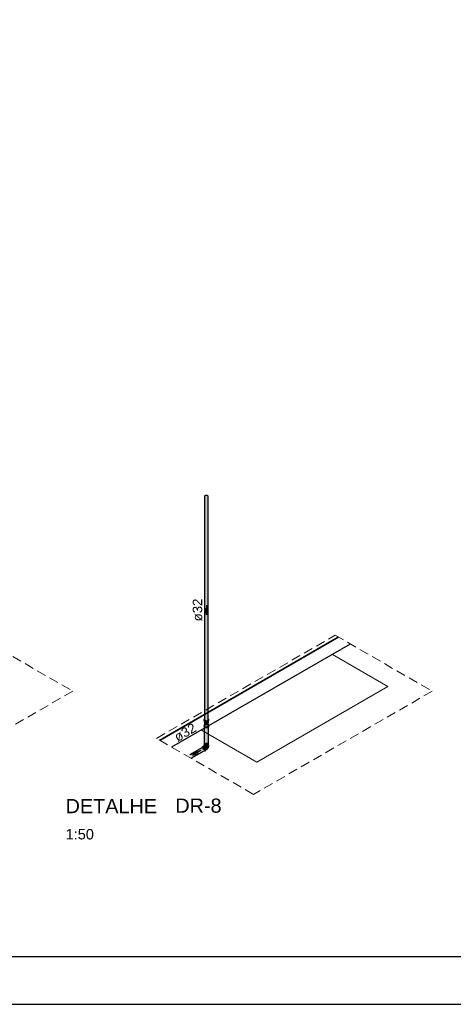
# Model space of a CAD drawing. Header units: millimetres. Extents: x 567 to 934, y -1 to 364.
# Tile 927 of 1056: x 844 to 853, y 121 to 142. Entities that reach past the tile are written whole.
import ezdxf

# ---------------------------------------------------------------- set-up
doc = ezdxf.new("R2010")
doc.units = ezdxf.units.MM
doc.header["$MEASUREMENT"] = 0
doc.linetypes.add('JIS_02_2.0', pattern=[0.3, 0.2, -0.1])
doc.linetypes.add('NULL', pattern=[0])
doc.layers.get('0').update_dxf_attribs({"lineweight": 18})
for name, color, linetype, lineweight in [('AF-Condutos Reúso', 200, 'Continuous', 25), ('AF-Conexões Reúso', 216, 'Continuous', 18), ('AF-Sentido conduto Reúso', 200, 'Continuous', 30), ('AF-Textos conduto Reúso', 7, 'Continuous', 9), ('DI-Área do detalhe', 10, 'JIS_02_2.0', 0), ('Textos', 7, 'Continuous', 9)]:
    doc.layers.add(name, color=color, linetype=linetype, lineweight=lineweight)
doc.layers.add('ARQ FINA', color=8, linetype='Continuous')
doc.layers.add('FOLHA_PADRÃO', color=7, linetype='Continuous')
doc.styles.add('Arial', font='arial.ttf')
doc.styles.add('ArialBlack', font='txt')

# ---------------------------------------------------------------- blocks, each defined once
blk = doc.blocks.new('A1EST. 1500')
at = {"layer": 'FOLHA_PADRÃO', "color": 1, "linetype": 'Continuous'}
blk.add_line((0, 0), (150.008, 0), dxfattribs=at)
at = {"layer": 'FOLHA_PADRÃO', "color": 6, "linetype": 'Continuous'}
blk.add_lwpolyline([(149, 58.4), (149, 1), (1, 1), (1, 58.4), (149, 58.4)], dxfattribs=at)

msp = doc.modelspace()

# ---------------------------------------------------------------- hatches: boundary and pattern name
at = {"layer": 'AF-Condutos Reúso', "linetype": 'Continuous'}
for points in [[(848.124, 131.88), (848.121, 131.889), (848.112, 131.897), (848.099, 131.902), (848.083, 131.904), (848.067, 131.901), (848.054, 131.895), (848.047, 131.887), (848.046, 131.878), (848.046, 127.222), (848.046, 127.186), (848.052, 127.149), (848.063, 127.142), (848.079, 131.859), (848.079, 127.139), (848.095, 127.139), (848.109, 127.144), (848.12, 127.151), (848.124, 127.16)], [(848.063, 127.142), (848.079, 127.139), (848.079, 131.859)], [(848.046, 127.182), (848.046, 127.158), (848.052, 127.149)], [(848.048, 126.637), (848.122, 126.637), (848.122, 126.996), (848.048, 126.996)], [(847.732, 126.413), (848.036, 126.588), (848.033, 126.593), (847.726, 126.416), (847.727, 126.416)], [(848.04, 126.591), (847.732, 126.413), (847.733, 126.412), (848.04, 126.578)], [(847.734, 126.412), (847.741, 126.405), (847.993, 126.553)], [(848.053, 126.585), (847.996, 126.554), (847.742, 126.405), (847.752, 126.392), (848.07, 126.559)], [(847.752, 126.392), (847.759, 126.379), (848.073, 126.56)], [(847.759, 126.377), (848.075, 126.545), (848.071, 126.559), (847.759, 126.379)], [(847.765, 126.365), (848.077, 126.545), (847.76, 126.377)], [(847.764, 126.364), (848.075, 126.533), (848.075, 126.545), (847.763, 126.365)], [(847.766, 126.354), (848.075, 126.533), (847.764, 126.364)], [(848.034, 126.505), (847.765, 126.349), (848.07, 126.525), (848.075, 126.533), (847.765, 126.354), (847.765, 126.353)], [(848.034, 126.505), (847.766, 126.353), (847.765, 126.349)]]:
    msp.add_hatch(color=201, dxfattribs=at).paths.add_polyline_path(points)
at = {"layer": 'AF-Conexões Reúso', "linetype": 'Continuous'}
for points in [[(848.124, 127.181), (848.124, 127.16), (848.12, 127.151), (848.122, 127.14), (848.071, 127.132), (848.047, 127.14), (848.032, 127.161), (848.032, 127.153), (848.047, 127.131), (848.071, 127.123), (848.098, 127.123), (848.122, 127.131), (848.136, 127.145), (848.136, 127.169)], [(848.039, 127.176), (848.032, 127.161), (848.046, 127.142), (848.071, 127.132), (848.071, 127.138), (848.046, 127.158), (848.046, 127.175)], [(848.124, 127.175), (848.111, 127.187), (848.119, 127.151)], [(848.046, 126.998), (848.046, 127.024), (848.05, 127.04), (848.046, 126.998), (848.058, 127.062), (848.046, 127.039), (848.04, 127.043), (848.032, 127.03)], [(848.041, 127.136), (848.04, 127.117), (848.046, 127.105), (848.046, 127.132)], [(848.071, 126.983), (848.071, 127.066), (848.111, 127.062), (848.129, 127.036), (848.129, 127.052), (848.111, 127.068), (848.085, 127.073), (848.058, 127.068), (848.04, 127.053), (848.04, 127.036), (848.058, 127.062)], [(848.046, 127.105), (848.045, 127.075), (848.06, 127.095)], [(848.046, 127.132), (848.046, 127.104), (848.052, 127.128)], [(848.046, 127.104), (848.063, 127.094), (848.063, 127.125), (848.054, 127.128)], [(848.049, 127.062), (848.061, 127.083), (848.053, 127.082)], [(848.058, 127.062), (848.056, 127.045), (848.071, 126.983)], [(848.057, 127.067), (848.063, 127.069), (848.063, 127.087)], [(848.063, 127.096), (848.085, 127.091), (848.085, 127.127), (848.073, 127.123)], [(848.063, 127.124), (848.063, 127.094), (848.072, 127.123)], [(848.063, 127.086), (848.063, 127.069), (848.071, 127.072), (848.083, 127.089)], [(848.119, 127.151), (848.095, 127.139), (848.071, 127.14), (848.071, 127.132), (848.122, 127.14)], [(848.122, 126.994), (848.111, 127.062), (848.071, 127.066), (848.071, 127.054), (848.122, 126.994), (848.078, 127.056), (848.091, 127.056), (848.111, 127.047)], [(848.084, 127.091), (848.076, 127.073), (848.085, 127.073)], [(848.107, 127.096), (848.107, 127.125), (848.085, 127.122), (848.085, 127.092)], [(848.107, 127.086), (848.085, 127.092), (848.085, 127.073), (848.107, 127.069)], [(848.116, 127.098), (848.122, 127.131), (848.116, 127.129), (848.107, 127.097)], [(848.114, 127.127), (848.107, 127.125), (848.107, 127.094)], [(848.113, 127.067), (848.107, 127.087), (848.107, 127.07)], [(848.116, 127.082), (848.107, 127.087), (848.113, 127.066)], [(848.124, 127.103), (848.108, 127.09), (848.123, 127.074)], [(848.123, 126.997), (848.137, 127.025), (848.111, 127.062), (848.114, 127.045), (848.123, 127.03)], [(848.116, 127.082), (848.116, 127.065), (848.12, 127.062)], [(848.123, 127.06), (848.123, 127.074), (848.116, 127.082)], [(848.123, 127.104), (848.122, 127.131), (848.117, 127.104)], [(848.128, 127.136), (848.123, 127.132), (848.124, 127.108), (848.127, 127.11)], [(848.123, 126.997), (848.13, 127.003), (848.137, 127.025)], [(848.136, 127.042), (848.13, 127.052), (848.129, 127.036), (848.137, 127.025)], [(847.997, 126.58), (848.006, 126.533), (848.051, 126.514), (848.038, 126.506), (848.051, 126.5), (848.066, 126.507), (848.076, 126.521), (848.072, 126.555), (848.058, 126.579), (848.042, 126.584), (848.033, 126.591), (848.058, 126.579), (848.049, 126.588), (848.021, 126.6), (848.006, 126.594)], [(848.034, 126.632), (848.032, 126.615), (848.058, 126.652), (848.111, 126.652), (848.137, 126.615), (848.136, 126.632), (848.123, 126.65), (848.098, 126.663), (848.071, 126.663), (848.047, 126.651)], [(848.036, 126.602), (848.044, 126.629), (848.05, 126.628), (848.053, 126.641), (848.101, 126.631), (848.063, 126.646), (848.102, 126.632), (848.067, 126.648), (848.055, 126.642), (848.032, 126.615)], [(848.042, 126.624), (848.04, 126.607), (848.055, 126.612), (848.053, 126.641)], [(848.067, 126.612), (848.04, 126.597), (848.07, 126.607)], [(848.042, 126.596), (848.088, 126.597), (848.086, 126.6)], [(848.075, 126.609), (848.043, 126.593), (848.081, 126.602)], [(848.059, 126.613), (848.047, 126.606), (848.067, 126.612)], [(848.052, 126.585), (848.083, 126.603), (848.047, 126.591)], [(848.123, 126.633), (848.116, 126.641), (848.096, 126.65), (848.073, 126.65), (848.053, 126.641), (848.053, 126.612), (848.063, 126.618), (848.096, 126.621), (848.107, 126.618), (848.128, 126.596), (848.123, 126.605)], [(848.06, 126.577), (848.09, 126.595), (848.083, 126.603), (848.054, 126.586)], [(848.123, 126.633), (848.111, 126.652), (848.058, 126.652), (848.065, 126.649), (848.121, 126.635), (848.07, 126.649), (848.086, 126.651), (848.107, 126.646)], [(848.09, 126.595), (848.062, 126.578), (848.066, 126.568), (848.097, 126.586)], [(848.123, 126.586), (848.117, 126.604), (848.101, 126.615), (848.079, 126.618), (848.067, 126.612), (848.096, 126.598), (848.092, 126.593), (848.101, 126.591), (848.098, 126.583), (848.11, 126.579), (848.103, 126.571), (848.112, 126.573), (848.105, 126.562), (848.112, 126.558)], [(848.074, 126.557), (848.105, 126.565), (848.097, 126.586), (848.068, 126.569)], [(848.112, 126.608), (848.069, 126.616), (848.116, 126.605)], [(848.112, 126.608), (848.08, 126.618), (848.085, 126.619), (848.112, 126.608), (848.096, 126.621), (848.07, 126.616)], [(848.076, 126.546), (848.106, 126.555), (848.105, 126.565), (848.074, 126.557)], [(848.106, 126.555), (848.077, 126.546), (848.076, 126.537)], [(848.076, 126.522), (848.097, 126.534), (848.105, 126.546), (848.077, 126.53)], [(848.083, 126.612), (848.077, 126.607), (848.083, 126.603)], [(848.077, 126.53), (848.106, 126.555), (848.08, 126.54)], [(848.077, 126.53), (848.105, 126.549), (848.106, 126.555)], [(848.101, 126.544), (848.105, 126.549), (848.077, 126.53)], [(848.118, 126.606), (848.107, 126.618), (848.1, 126.62)], [(848.104, 126.572), (848.11, 126.579), (848.101, 126.579)], [(848.106, 126.563), (848.112, 126.573), (848.105, 126.569)], [(848.131, 126.603), (848.137, 126.615), (848.123, 126.635), (848.123, 126.615)], [(848.128, 126.624), (848.123, 126.633), (848.125, 126.596)]]:
    msp.add_hatch(color=213, dxfattribs=at).paths.add_polyline_path(points)

# ---------------------------------------------------------------- linework, layer by layer
at = {"layer": 'AF-Condutos Reúso'}
for p, q in [((848.047, 131.887), (848.046, 131.878)), ((848.046, 131.878), (848.046, 127.222)), ((848.054, 131.895), (848.047, 131.887)), ((848.067, 131.901), (848.054, 131.895)), ((848.083, 131.904), (848.067, 131.901)), ((848.099, 131.902), (848.083, 131.904)), ((848.112, 131.897), (848.099, 131.902)), ((848.121, 131.889), (848.112, 131.897)), ((848.124, 131.88), (848.121, 131.889)), ((848.124, 127.22), (848.124, 131.88)), ((848.046, 127.222), (848.046, 127.158)), ((848.124, 127.185), (848.124, 127.22)), ((848.124, 127.182), (848.124, 127.185)), ((848.124, 127.181), (848.124, 127.182)), ((848.124, 127.16), (848.124, 127.181)), ((848.046, 127.158), (848.052, 127.149)), ((848.05, 127.039), (848.046, 127.026)), ((848.046, 127.026), (848.046, 126.996)), ((848.046, 126.996), (848.046, 126.99)), ((848.06, 127.049), (848.05, 127.039)), ((848.052, 127.149), (848.063, 127.142)), ((848.075, 127.055), (848.06, 127.049)), ((848.063, 127.142), (848.079, 127.139)), ((848.091, 127.056), (848.075, 127.055)), ((848.079, 127.139), (848.095, 127.139)), ((848.106, 127.051), (848.091, 127.056)), ((848.095, 127.139), (848.109, 127.144)), ((848.118, 127.042), (848.106, 127.051)), ((848.109, 127.144), (848.12, 127.151)), ((848.123, 127.03), (848.118, 127.042)), ((848.12, 127.151), (848.124, 127.16)), ((848.123, 126.996), (848.123, 127.03)), ((847.989, 126.568), (847.726, 126.416)), ((847.996, 126.572), (847.989, 126.568)), ((848.033, 126.593), (847.996, 126.572)), ((848.037, 126.593), (848.033, 126.593)), ((847.765, 126.349), (848.035, 126.504)), ((848.035, 126.504), (848.07, 126.525)), ((848.07, 126.525), (848.075, 126.533))]:
    msp.add_line(p, q, dxfattribs=at)
msp.add_lwpolyline([(848.048, 126.996), (848.122, 126.996), (848.122, 126.637), (848.048, 126.637)], close=True, dxfattribs=at)
at = {"layer": 'AF-Conexões Reúso'}
for p, q in [((848.034, 127.169), (848.032, 127.161)), ((848.036, 127.172), (848.034, 127.169)), ((848.039, 127.176), (848.036, 127.172)), ((848.046, 127.182), (848.039, 127.176)), ((848.13, 127.176), (848.124, 127.181)), ((848.131, 127.175), (848.13, 127.176)), ((848.136, 127.169), (848.131, 127.175)), ((848.137, 127.163), (848.136, 127.169)), ((848.032, 127.161), (848.032, 127.153)), ((848.032, 127.153), (848.034, 127.145)), ((848.034, 127.042), (848.032, 127.03)), ((848.032, 127.03), (848.032, 127.025)), ((848.032, 127.025), (848.034, 127.013)), ((848.034, 127.145), (848.039, 127.138)), ((848.039, 127.052), (848.034, 127.042)), ((848.034, 127.013), (848.038, 127.004)), ((848.038, 127.004), (848.039, 127.003)), ((848.039, 127.138), (848.04, 127.137)), ((848.04, 127.053), (848.039, 127.052)), ((848.039, 127.003), (848.046, 126.996)), ((848.04, 127.137), (848.04, 127.117)), ((848.04, 127.137), (848.047, 127.131)), ((848.04, 127.117), (848.042, 127.11)), ((848.042, 127.065), (848.04, 127.056)), ((848.047, 127.061), (848.04, 127.053)), ((848.04, 127.056), (848.04, 127.053)), ((848.04, 127.053), (848.04, 127.053)), ((848.042, 127.11), (848.046, 127.105)), ((848.046, 127.073), (848.042, 127.065)), ((848.046, 127.085), (848.045, 127.075)), ((848.045, 127.075), (848.046, 127.073)), ((848.046, 127.105), (848.046, 127.104)), ((848.046, 127.105), (848.046, 127.1)), ((848.046, 127.104), (848.053, 127.098)), ((848.046, 127.1), (848.046, 127.085)), ((848.053, 127.082), (848.046, 127.074)), ((848.046, 127.074), (848.046, 127.073)), ((848.047, 127.131), (848.058, 127.126)), ((848.058, 127.068), (848.047, 127.061)), ((848.053, 127.098), (848.063, 127.094)), ((848.063, 127.087), (848.053, 127.082)), ((848.058, 127.126), (848.071, 127.123)), ((848.071, 127.072), (848.058, 127.068)), ((848.063, 127.094), (848.073, 127.092)), ((848.073, 127.091), (848.063, 127.087)), ((848.071, 127.123), (848.085, 127.122)), ((848.085, 127.073), (848.071, 127.072)), ((848.073, 127.092), (848.077, 127.091)), ((848.077, 127.091), (848.073, 127.091)), ((848.085, 127.092), (848.077, 127.091)), ((848.077, 127.091), (848.085, 127.091)), ((848.085, 127.122), (848.098, 127.123)), ((848.092, 127.091), (848.085, 127.092)), ((848.085, 127.091), (848.092, 127.091)), ((848.098, 127.072), (848.085, 127.073)), ((848.092, 127.091), (848.096, 127.092)), ((848.096, 127.091), (848.092, 127.091)), ((848.096, 127.092), (848.107, 127.094)), ((848.107, 127.087), (848.096, 127.091)), ((848.098, 127.123), (848.111, 127.126)), ((848.111, 127.068), (848.098, 127.072)), ((848.107, 127.094), (848.116, 127.098)), ((848.116, 127.082), (848.107, 127.087)), ((848.111, 127.126), (848.122, 127.131)), ((848.122, 127.061), (848.111, 127.068)), ((848.116, 127.098), (848.123, 127.104)), ((848.123, 127.074), (848.116, 127.082)), ((848.122, 127.131), (848.129, 127.137)), ((848.129, 127.053), (848.122, 127.061)), ((848.123, 127.104), (848.124, 127.105)), ((848.124, 127.073), (848.123, 127.074)), ((848.123, 126.996), (848.13, 127.003)), ((848.124, 127.105), (848.127, 127.11)), ((848.124, 127.104), (848.124, 127.105)), ((848.124, 127.103), (848.124, 127.104)), ((848.124, 127.095), (848.124, 127.103)), ((848.124, 127.085), (848.124, 127.095)), ((848.124, 127.073), (848.124, 127.085)), ((848.127, 127.065), (848.124, 127.073)), ((848.124, 127.073), (848.124, 127.073)), ((848.129, 127.056), (848.127, 127.065)), ((848.127, 127.11), (848.129, 127.117)), ((848.129, 127.137), (848.13, 127.138)), ((848.129, 127.117), (848.129, 127.137)), ((848.129, 127.053), (848.129, 127.056)), ((848.13, 127.053), (848.129, 127.053)), ((848.13, 127.138), (848.136, 127.145)), ((848.13, 127.052), (848.13, 127.053)), ((848.136, 127.042), (848.13, 127.052)), ((848.13, 127.003), (848.136, 127.013)), ((848.136, 127.145), (848.137, 127.153)), ((848.137, 127.03), (848.136, 127.042)), ((848.136, 127.013), (848.137, 127.025)), ((848.137, 127.161), (848.137, 127.163)), ((848.137, 127.153), (848.137, 127.161)), ((848.137, 127.025), (848.137, 127.03)), ((847.997, 126.58), (847.996, 126.572)), ((848, 126.588), (847.997, 126.58)), ((848.006, 126.594), (848, 126.588)), ((848.013, 126.598), (848.006, 126.594)), ((848.021, 126.6), (848.013, 126.598)), ((848.03, 126.6), (848.021, 126.6)), ((848.032, 126.599), (848.03, 126.6)), ((848.034, 126.632), (848.032, 126.621)), ((848.032, 126.621), (848.032, 126.615)), ((848.032, 126.615), (848.034, 126.605)), ((848.033, 126.6), (848.032, 126.599)), ((848.035, 126.598), (848.032, 126.599)), ((848.034, 126.601), (848.033, 126.6)), ((848.039, 126.642), (848.034, 126.632)), ((848.034, 126.605), (848.034, 126.604)), ((848.034, 126.604), (848.035, 126.601)), ((848.035, 126.601), (848.034, 126.601)), ((848.038, 126.603), (848.035, 126.601)), ((848.036, 126.597), (848.035, 126.598)), ((848.038, 126.596), (848.036, 126.597)), ((848.037, 126.598), (848.038, 126.596)), ((848.04, 126.604), (848.038, 126.603)), ((848.04, 126.596), (848.038, 126.596)), ((848.046, 126.649), (848.039, 126.642)), ((848.042, 126.623), (848.04, 126.615)), ((848.04, 126.615), (848.04, 126.607)), ((848.046, 126.607), (848.04, 126.604)), ((848.04, 126.607), (848.04, 126.604)), ((848.04, 126.604), (848.04, 126.598)), ((848.04, 126.595), (848.04, 126.596)), ((848.044, 126.592), (848.04, 126.595)), ((848.046, 126.632), (848.042, 126.624)), ((848.042, 126.624), (848.042, 126.623)), ((848.047, 126.591), (848.044, 126.592)), ((848.047, 126.651), (848.046, 126.649)), ((848.053, 126.641), (848.046, 126.633)), ((848.046, 126.633), (848.046, 126.632)), ((848.053, 126.611), (848.046, 126.607)), ((848.058, 126.658), (848.047, 126.651)), ((848.049, 126.588), (848.047, 126.591)), ((848.058, 126.579), (848.049, 126.588)), ((848.063, 126.646), (848.053, 126.641)), ((848.059, 126.613), (848.053, 126.611)), ((848.071, 126.663), (848.058, 126.658)), ((848.066, 126.568), (848.058, 126.579)), ((848.062, 126.613), (848.059, 126.613)), ((848.069, 126.616), (848.062, 126.613)), ((848.067, 126.612), (848.062, 126.613)), ((848.073, 126.65), (848.063, 126.646)), ((848.072, 126.555), (848.066, 126.568)), ((848.075, 126.609), (848.067, 126.612)), ((848.079, 126.618), (848.069, 126.616)), ((848.085, 126.664), (848.071, 126.663)), ((848.076, 126.543), (848.072, 126.555)), ((848.085, 126.651), (848.073, 126.65)), ((848.083, 126.603), (848.075, 126.609)), ((848.076, 126.54), (848.076, 126.543)), ((848.09, 126.618), (848.079, 126.618)), ((848.09, 126.595), (848.083, 126.603)), ((848.098, 126.663), (848.085, 126.664)), ((848.096, 126.65), (848.085, 126.651)), ((848.101, 126.615), (848.09, 126.618)), ((848.097, 126.586), (848.09, 126.595)), ((848.107, 126.646), (848.096, 126.65)), ((848.102, 126.575), (848.097, 126.586)), ((848.111, 126.658), (848.098, 126.663)), ((848.11, 126.61), (848.101, 126.615)), ((848.105, 126.565), (848.102, 126.575)), ((848.102, 126.539), (848.105, 126.546)), ((848.106, 126.555), (848.105, 126.565)), ((848.105, 126.549), (848.106, 126.555)), ((848.105, 126.549), (848.11, 126.554)), ((848.105, 126.549), (848.105, 126.549)), ((848.105, 126.546), (848.105, 126.549)), ((848.116, 126.641), (848.107, 126.646)), ((848.117, 126.604), (848.11, 126.61)), ((848.11, 126.554), (848.113, 126.559)), ((848.122, 126.651), (848.111, 126.658)), ((848.113, 126.559), (848.117, 126.565)), ((848.113, 126.559), (848.115, 126.56)), ((848.115, 126.56), (848.116, 126.561)), ((848.123, 126.633), (848.116, 126.641)), ((848.116, 126.561), (848.123, 126.568)), ((848.122, 126.595), (848.117, 126.604)), ((848.117, 126.565), (848.121, 126.575)), ((848.121, 126.575), (848.123, 126.586)), ((848.123, 126.65), (848.122, 126.651)), ((848.123, 126.586), (848.122, 126.595)), ((848.13, 126.642), (848.123, 126.65)), ((848.123, 126.633), (848.123, 126.633)), ((848.128, 126.624), (848.123, 126.633)), ((848.123, 126.586), (848.123, 126.586)), ((848.123, 126.568), (848.128, 126.577)), ((848.129, 126.615), (848.128, 126.624)), ((848.128, 126.577), (848.129, 126.586)), ((848.129, 126.592), (848.129, 126.615)), ((848.129, 126.592), (848.13, 126.593)), ((848.129, 126.591), (848.129, 126.592)), ((848.129, 126.586), (848.129, 126.591)), ((848.136, 126.632), (848.13, 126.642)), ((848.13, 126.594), (848.132, 126.597)), ((848.13, 126.593), (848.13, 126.594)), ((848.132, 126.597), (848.136, 126.604)), ((848.137, 126.621), (848.136, 126.632)), ((848.136, 126.607), (848.137, 126.615)), ((848.136, 126.606), (848.136, 126.607)), ((848.136, 126.606), (848.136, 126.606)), ((848.136, 126.604), (848.136, 126.606)), ((848.137, 126.615), (848.137, 126.621)), ((848.035, 126.504), (848.042, 126.501)), ((848.042, 126.501), (848.051, 126.5)), ((848.051, 126.5), (848.059, 126.503)), ((848.059, 126.503), (848.066, 126.507)), ((848.066, 126.507), (848.072, 126.512)), ((848.072, 126.512), (848.076, 126.521)), ((848.077, 126.535), (848.076, 126.54)), ((848.076, 126.522), (848.097, 126.534)), ((848.076, 126.522), (848.077, 126.531)), ((848.076, 126.521), (848.076, 126.522)), ((848.077, 126.531), (848.077, 126.535)), ((848.097, 126.534), (848.102, 126.539))]:
    msp.add_line(p, q, dxfattribs=at)
at = {"layer": 'AF-Sentido conduto Reúso'}
for p, q in [((848.117, 129.502), (848.052, 129.502)), ((848.052, 129.502), (848.085, 129.381)), ((848.085, 129.381), (848.117, 129.502)), ((848.117, 126.996), (848.052, 126.996)), ((847.882, 126.499), (847.794, 126.41)), ((847.794, 126.41), (847.914, 126.443)), ((847.914, 126.443), (847.882, 126.499))]:
    msp.add_line(p, q, dxfattribs=at)
for points in [[(848.085, 129.581), (848.085, 129.381)], [(847.967, 126.51), (847.794, 126.41)]]:
    msp.add_lwpolyline(points, dxfattribs=at)
at = {"layer": 'ARQ FINA', "lineweight": 5}
for p, q in [((850.873, 128.911), (847.095, 126.73)), ((850.882, 128.906), (847.104, 126.725)), ((847.346, 126.585), (851.124, 128.766)), ((851.133, 128.761), (847.355, 126.58))]:
    msp.add_line(p, q, dxfattribs=at)
at = {"layer": 'ARQ FINA', "linetype": 'Continuous', "lineweight": 5}
for p, q in [((850.752, 128.541), (851.921, 127.866)), ((851.921, 127.866), (849.15, 126.266)), ((849.15, 126.266), (847.981, 126.941))]:
    msp.add_line(p, q, dxfattribs=at)
at = {"layer": 'DI-Área do detalhe'}
for points in [[(839.434, 126.767), (843.212, 128.948), (845.26, 127.765), (841.482, 125.584), (839.434, 126.767)], [(852.857, 127.765), (849.08, 125.584), (847.031, 126.767), (850.809, 128.948), (852.857, 127.765)]]:
    msp.add_lwpolyline(points, dxfattribs=at)

# ---------------------------------------------------------------- block references
msp.add_blockref('A1EST. 1500', (722.257, 121.146))

# ---------------------------------------------------------------- texts
at = {"layer": 'AF-Textos conduto Reúso', "linetype": 'NULL', "char_height": 0.2, "width": 0.9628, "attachment_point": 8, "line_spacing_factor": 0.6, "style": 'Arial'}
for insert, rotation in [((848.001, 129.481), 90.0002), ((847.688, 126.805), 30.0001)]:
    msp.add_mtext('ø32', dxfattribs=dict(at, insert=insert, rotation=rotation))
at = {"layer": 'Textos', "linetype": 'NULL', "attachment_point": 7, "line_spacing_factor": 0.6}
for s, insert, char_height, width, style in [('DETALHE', (845.109, 125.186), 0.3, 4.38075, 'ArialBlack'), ('DR-8', (847.428, 125.191), 0.3, 2.14418, 'ArialBlack'), ('1:50', (845.109, 124.628), 0.22, 1.19591, 'Arial')]:
    msp.add_mtext(s, dxfattribs=dict(at, insert=insert, char_height=char_height, width=width, style=style))

doc.saveas('drawing.dxf')
